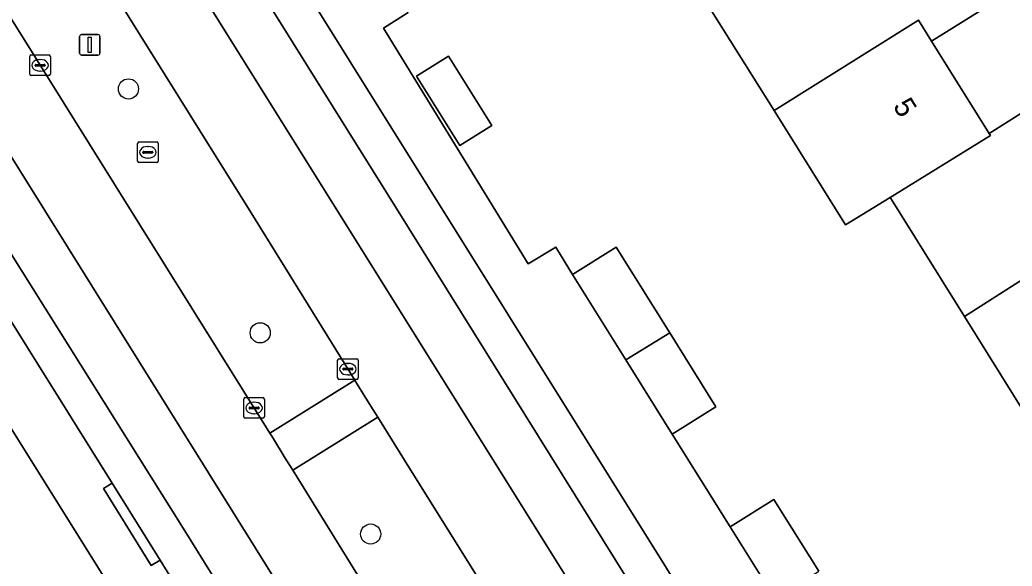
# Model space of a CAD drawing. Extents: x 158455 to 159797, y 387218 to 388672.
# Drawn here: x 158840.05 to 158888.19, y 387898.22 to 387924.71 of the extents above; entities that cross this region are included whole.
import ezdxf

# ---------------------------------------------------------------- set-up
doc = ezdxf.new("R2010")
doc.units = 0
for name, color, linetype in [('IMGEO_Berm_groen', 7, 'Continuous'), ('IMGEO_Boom', 7, 'Continuous'), ('IMGEO_Erf', 7, 'Continuous'), ('IMGEO_Kolk', 7, 'Continuous'), ('IMGEO_Lichtmast', 7, 'Continuous'), ('IMGEO_Pand', 7, 'Continuous'), ('IMGEO_Pand_nummerreeks', 7, 'Continuous'), ('IMGEO_Parkeervlak_open', 7, 'Continuous'), ('IMGEO_Rijbaan_lokaal_gesloten', 7, 'Continuous'), ('IMGEO_Rioolput', 7, 'Continuous'), ('IMGEO_Voetpad_open', 7, 'Continuous')]:
    doc.layers.add(name, color=color, linetype=linetype)

msp = doc.modelspace()

# ---------------------------------------------------------------- linework, layer by layer
at = {"layer": 'IMGEO_Berm_groen'}
for points in [[(158816.975, 387970.262), (158811.283, 387979.426), (158807.11, 387976.831), (158812.237, 387968.597), (158824.322, 387949.219), (158837.096, 387928.793), (158852.17, 387904.676), (158856.298, 387907.238), (158851.263, 387915.352), (158842.383, 387929.569)], [(158858.993, 387902.895), (158857.412, 387905.443), (158853.284, 387902.882), (158861.396, 387889.771), (158862.321, 387888.279), (158866.508, 387890.905)]]:
    msp.add_lwpolyline(points, close=True, dxfattribs=at)
at = {"layer": 'IMGEO_Boom'}
for centre in [(158845.315, 387921.36), (158851.709, 387909.538), (158857.066, 387899.781)]:
    msp.add_circle(centre, 0.489, dxfattribs=at)
at = {"layer": 'IMGEO_Erf'}
for points in [[(158854.735, 387880.753), (158793.275, 387978.973), (158792.305, 387978.478), (158790.47, 387981.392), (158753.29, 388041.304)], [(158892.352, 387922.241), (158878.009, 387944.836), (158879.708, 387945.914), (158869.001, 387963.121), (158864.39, 387960.231), (158867.978, 387954.489), (158871.502, 387948.849), (158875.107, 387943.081), (158873.02, 387941.777), (158873.082, 387941.676), (158875.869, 387937.162), (158880.075, 387939.791), (158881.349, 387937.752), (158877.132, 387935.117), (158880.056, 387930.434), (158882.975, 387925.758), (158887.265, 387928.439), (158888.561, 387926.366), (158884.269, 387923.684), (158887.068, 387919.204), (158889.231, 387920.556)], [(158889.404, 387904.673), (158885.87, 387910.33), (158882.412, 387915.865), (158882.265, 387916.1), (158880.098, 387914.769), (158876.634, 387920.312), (158873.089, 387925.984)], [(158858.892, 387925.071), (158857.682, 387924.302), (158864.703, 387912.884), (158866.053, 387913.683), (158866.856, 387912.361), (158868.979, 387913.689), (158871.576, 387909.533), (158873.812, 387905.955), (158871.689, 387904.628), (158874.508, 387900.137), (158876.627, 387901.461), (158878.804, 387897.977)]]:
    msp.add_lwpolyline(points, dxfattribs=at)
msp.add_lwpolyline([(158859.294, 387921.979), (158860.841, 387922.945), (158862.941, 387919.584), (158861.394, 387918.617)], close=True, dxfattribs=at)
at = {"layer": 'IMGEO_Kolk'}
for p, q in [((158840.526, 387922.08), (158840.526, 387922.932)), ((158840.601, 387923.006), (158841.453, 387923.006)), ((158841.014, 387922.786), (158841.039, 387922.786)), ((158841.527, 387922.932), (158841.527, 387922.08)), ((158840.785, 387922.5), (158840.785, 387922.512)), ((158841.223, 387922.463), (158840.825, 387922.463)), ((158840.828, 387922.549), (158841.226, 387922.549)), ((158841.269, 387922.512), (158841.269, 387922.5)), ((158841.453, 387922.006), (158840.601, 387922.006)), ((158841.037, 387922.226), (158841.012, 387922.226)), ((158855.462, 387907.351), (158855.462, 387908.203)), ((158855.537, 387908.277), (158856.389, 387908.277)), ((158855.764, 387907.82), (158856.162, 387907.82)), ((158855.95, 387908.057), (158855.975, 387908.057)), ((158856.463, 387908.203), (158856.463, 387907.351)), ((158855.721, 387907.771), (158855.721, 387907.783)), ((158856.159, 387907.734), (158855.761, 387907.734)), ((158855.973, 387907.497), (158855.948, 387907.497)), ((158856.205, 387907.783), (158856.205, 387907.771)), ((158856.389, 387907.277), (158855.537, 387907.277)), ((158850.984, 387906.394), (158851.836, 387906.394)), ((158850.909, 387905.468), (158850.909, 387906.32)), ((158851.168, 387905.888), (158851.168, 387905.9)), ((158851.211, 387905.937), (158851.609, 387905.937)), ((158851.397, 387906.174), (158851.422, 387906.174)), ((158851.652, 387905.9), (158851.652, 387905.888)), ((158851.91, 387906.32), (158851.91, 387905.468)), ((158851.606, 387905.851), (158851.208, 387905.851)), ((158851.42, 387905.614), (158851.395, 387905.614)), ((158851.836, 387905.394), (158850.984, 387905.394))]:
    msp.add_line(p, q, dxfattribs=at)
for points in [[(158840.526, 387922.08), (158840.526, 387922.932)], [(158840.601, 387923.006), (158841.453, 387923.006)], [(158841.527, 387922.932), (158841.527, 387922.08)], [(158841.453, 387922.006), (158840.601, 387922.006)], [(158855.462, 387907.351), (158855.462, 387908.203)], [(158855.537, 387908.277), (158856.389, 387908.277)], [(158856.463, 387908.203), (158856.463, 387907.351)], [(158856.389, 387907.277), (158855.537, 387907.277)], [(158850.984, 387906.394), (158851.836, 387906.394)], [(158850.909, 387905.468), (158850.909, 387906.32)], [(158851.91, 387906.32), (158851.91, 387905.468)], [(158851.836, 387905.394), (158850.984, 387905.394)]]:
    msp.add_lwpolyline(points, dxfattribs=at)
for centre, radius, start, end in [((158840.603, 387922.93), 0.0765, 91.552, 178.448), ((158840.603, 387922.93), 0.0765, 91.552, 178.448), ((158841.451, 387922.93), 0.0765, 1.552, 88.448), ((158841.451, 387922.93), 0.0765, 1.552, 88.448), ((158840.825, 387922.509), 0.0403, 85.8775, 175.7526), ((158840.822, 387922.499), 0.0366, 178.938, 274.7102), ((158841.226, 387922.506), 0.043, 264.8664, 352.4533), ((158841.23, 387922.511), 0.0386, 1.7309, 96.639), ((158840.603, 387922.082), 0.0765, 181.552, 268.448), ((158840.603, 387922.082), 0.0765, 181.552, 268.448), ((158841.451, 387922.082), 0.0765, 271.552, 358.448), ((158841.451, 387922.082), 0.0765, 271.552, 358.448), ((158855.539, 387908.201), 0.0765, 91.552, 178.448), ((158855.539, 387908.201), 0.0765, 91.552, 178.448), ((158855.761, 387907.78), 0.0403, 85.8775, 175.7526), ((158856.166, 387907.782), 0.0386, 1.7309, 96.639), ((158856.387, 387908.201), 0.0765, 1.552, 88.448), ((158856.387, 387908.201), 0.0765, 1.552, 88.448), ((158855.539, 387907.353), 0.0765, 181.552, 268.448), ((158855.539, 387907.353), 0.0765, 181.552, 268.448), ((158855.758, 387907.77), 0.0366, 178.938, 274.7102), ((158856.162, 387907.777), 0.043, 264.8664, 352.4533), ((158856.387, 387907.353), 0.0765, 271.552, 358.448), ((158856.387, 387907.353), 0.0765, 271.552, 358.448), ((158850.986, 387906.318), 0.0765, 91.552, 178.448), ((158850.986, 387906.318), 0.0765, 91.552, 178.448), ((158851.834, 387906.318), 0.0765, 1.552, 88.448), ((158851.834, 387906.318), 0.0765, 1.552, 88.448), ((158851.208, 387905.897), 0.0403, 85.8775, 175.7526), ((158851.613, 387905.899), 0.0386, 1.7309, 96.639), ((158850.986, 387905.47), 0.0765, 181.552, 268.448), ((158850.986, 387905.47), 0.0765, 181.552, 268.448), ((158851.205, 387905.887), 0.0366, 178.938, 274.7102), ((158851.609, 387905.894), 0.043, 264.8664, 352.4533), ((158851.834, 387905.47), 0.0765, 271.552, 358.448), ((158851.834, 387905.47), 0.0765, 271.552, 358.448)]:
    msp.add_arc(centre, radius, start, end, dxfattribs=at)
for centre, major_axis, ratio, start_param, end_param in [((158841.013, 387922.506), (-0.387, 0.002), 0.722429, 4.712389, 7.853982), ((158841.038, 387922.506), (-0.39, 0.002), 0.717154, 1.570796, 4.712389), ((158855.949, 387907.777), (-0.387, 0.002), 0.722429, 4.712389, 7.853982), ((158855.974, 387907.777), (-0.39, 0.002), 0.717154, 1.570796, 4.712389), ((158851.396, 387905.894), (-0.387, 0.002), 0.722429, 4.712389, 7.853982), ((158851.421, 387905.894), (-0.39, 0.002), 0.717154, 1.570796, 4.712389)]:
    msp.add_ellipse(centre, major_axis=major_axis, ratio=ratio, start_param=start_param, end_param=end_param, dxfattribs=at)
at = {"layer": 'IMGEO_Lichtmast'}
for p, q in [((158842.942, 387923.099), (158842.942, 387923.899)), ((158842.942, 387923.899), (158842.942, 387923.099)), ((158843.042, 387923.999), (158843.832, 387923.999)), ((158843.832, 387923.999), (158843.042, 387923.999)), ((158843.932, 387923.899), (158843.932, 387923.099)), ((158843.932, 387923.099), (158843.932, 387923.899)), ((158843.832, 387922.999), (158843.042, 387922.999)), ((158843.042, 387922.999), (158843.832, 387922.999))]:
    msp.add_line(p, q, dxfattribs=at)
msp.add_lwpolyline([(158843.362, 387923.874), (158843.512, 387923.874), (158843.512, 387923.124), (158843.362, 387923.124), (158843.362, 387923.874)], dxfattribs=at)
for centre, start, end in [((158843.042, 387923.899), 90, 180), ((158843.042, 387923.899), 90, 180), ((158843.832, 387923.899), 0, 90), ((158843.832, 387923.899), 360, 90), ((158843.042, 387923.099), 180, 270), ((158843.042, 387923.099), 180, 270), ((158843.832, 387923.099), 270, 0), ((158843.832, 387923.099), 270, 0)]:
    msp.add_arc(centre, 0.1, start, end, dxfattribs=at)
at = {"layer": 'IMGEO_Pand'}
for points in [[(158876.634, 387920.312), (158883.637, 387924.697), (158884.269, 387923.684), (158888.561, 387926.366), (158887.265, 387928.439), (158882.975, 387925.758), (158880.056, 387930.434), (158873.089, 387925.984)], [(158884.269, 387923.684), (158883.637, 387924.697), (158876.634, 387920.312), (158880.098, 387914.769), (158882.265, 387916.1), (158887.139, 387919.095), (158887.068, 387919.204)], [(158859.294, 387921.979), (158861.394, 387918.617), (158862.941, 387919.584), (158860.841, 387922.945)], [(158889.231, 387920.556), (158887.068, 387919.204), (158887.139, 387919.095), (158882.265, 387916.1), (158882.412, 387915.865), (158885.87, 387910.33), (158892.851, 387914.764)], [(158885.87, 387910.33), (158889.404, 387904.673), (158896.397, 387909.09), (158892.851, 387914.764)], [(158869.443, 387908.222), (158871.576, 387909.533), (158868.979, 387913.689), (158866.856, 387912.361)], [(158869.443, 387908.222), (158871.689, 387904.628), (158873.812, 387905.955), (158871.576, 387909.533)], [(158876.692, 387896.643), (158878.804, 387897.977), (158876.627, 387901.461), (158874.508, 387900.137)]]:
    msp.add_lwpolyline(points, close=True, dxfattribs=at)
at = {"layer": 'IMGEO_Parkeervlak_open'}
for points in [[(158780.136, 388004.918), (158781.104, 388003.382), (158783.303, 388000), (158798.109, 387976.516), (158844.522, 387902.25), (158846.16, 387899.629), (158846.848, 387898.516), (158857.012, 387882.068)], [(158828.388, 387966.155), (158827.473, 387966.317), (158826.242, 387967.003), (158828.405, 387963.308), (158844.256, 387938.083), (158857.71, 387916.557), (158870.764, 387895.592), (158877.715, 387884.504), (158879.01, 387882.568)], [(158879.11, 387885.808), (158829.151, 387965.739)], [(158860.281, 387880.424), (158855.269, 387888.326), (158848.058, 387899.934), (158837.312, 387917.021), (158827.094, 387933.478), (158816.677, 387949.935)]]:
    msp.add_lwpolyline(points, dxfattribs=at)
at = {"layer": 'IMGEO_Rijbaan_lokaal_gesloten'}
msp.add_lwpolyline([(158857.71, 387916.557), (158844.256, 387938.083), (158828.405, 387963.308), (158826.242, 387967.003), (158821.291, 387974.98), (158819.155, 387978.39), (158808.574, 387995.299), (158807.699, 387996.716), (158779.748, 388041.252), (158777.679, 388039.896), (158792.31, 388017.418), (158834.227, 387949.391), (158871.964, 387889.05), (158887.922, 387863.502), (158890.244, 387864.932), (158881.497, 387878.849), (158879.01, 387882.568), (158877.715, 387884.504), (158870.764, 387895.592)], close=True, dxfattribs=at)
for points in [[(158871.964, 387889.05), (158834.227, 387949.391), (158792.31, 388017.418), (158777.679, 388039.896)], [(158774.752, 388037.976), (158786.347, 388019.403), (158787.973, 388016.798), (158798.463, 388000), (158806.797, 387986.65), (158811.283, 387979.426), (158816.975, 387970.262), (158842.383, 387929.569), (158851.263, 387915.352), (158856.298, 387907.238), (158856.412, 387907.055), (158857.076, 387905.984), (158857.412, 387905.443), (158858.993, 387902.895), (158866.508, 387890.905)], [(158853.754, 387895.444), (158836.678, 387922.775), (158822.801, 387944.946), (158810.737, 387964.275), (158802.455, 387977.515), (158793.995, 387991.082), (158785.095, 388005.301), (158780.694, 388012.384), (158779.563, 388013.342), (158778.332, 388014.385), (158774.869, 388017.05)], [(158780.215, 388008.468), (158785.494, 388000), (158789.331, 387993.838), (158793.285, 387987.639), (158797.5, 387980.78), (158806.829, 387965.972), (158816.677, 387949.935), (158827.094, 387933.478), (158837.312, 387917.021), (158848.058, 387899.934), (158855.269, 387888.326), (158860.281, 387880.424), (158864.153, 387874.318), (158873.777, 387859.01), (158875.717, 387855.924), (158877.701, 387857.148), (158853.754, 387895.444)], [(158802.455, 387977.515), (158810.737, 387964.275), (158822.801, 387944.946), (158836.678, 387922.775), (158853.754, 387895.444)], [(158861.396, 387889.771), (158853.284, 387902.882), (158852.923, 387903.465), (158852.297, 387904.473), (158852.17, 387904.676), (158837.096, 387928.793), (158824.322, 387949.219), (158812.237, 387968.597)]]:
    msp.add_lwpolyline(points, dxfattribs=at)
at = {"layer": 'IMGEO_Rioolput'}
for p, q in [((158845.757, 387917.862), (158845.757, 387918.714)), ((158845.832, 387918.788), (158846.684, 387918.788)), ((158846.245, 387918.568), (158846.27, 387918.568)), ((158846.758, 387918.714), (158846.758, 387917.862)), ((158846.016, 387918.282), (158846.016, 387918.294)), ((158846.454, 387918.245), (158846.056, 387918.245)), ((158846.059, 387918.331), (158846.457, 387918.331)), ((158846.268, 387918.008), (158846.243, 387918.008)), ((158846.5, 387918.294), (158846.5, 387918.282)), ((158846.684, 387917.788), (158845.832, 387917.788))]:
    msp.add_line(p, q, dxfattribs=at)
for points in [[(158845.757, 387917.862), (158845.757, 387918.714)], [(158845.832, 387918.788), (158846.684, 387918.788)], [(158846.758, 387918.714), (158846.758, 387917.862)], [(158846.684, 387917.788), (158845.832, 387917.788)]]:
    msp.add_lwpolyline(points, dxfattribs=at)
for centre, radius, start, end in [((158845.834, 387918.712), 0.0765, 91.552, 178.448), ((158845.834, 387918.712), 0.0765, 91.552, 178.448), ((158846.682, 387918.712), 0.0765, 1.552, 88.448), ((158846.682, 387918.712), 0.0765, 1.552, 88.448), ((158846.056, 387918.291), 0.0403, 85.8775, 175.7526), ((158846.053, 387918.281), 0.0366, 178.938, 274.7102), ((158846.457, 387918.288), 0.043, 264.8664, 352.4533), ((158846.461, 387918.293), 0.0386, 1.7309, 96.639), ((158845.834, 387917.864), 0.0765, 181.552, 268.448), ((158845.834, 387917.864), 0.0765, 181.552, 268.448), ((158846.682, 387917.864), 0.0765, 271.552, 358.448), ((158846.682, 387917.864), 0.0765, 271.552, 358.448)]:
    msp.add_arc(centre, radius, start, end, dxfattribs=at)
for centre, major_axis, ratio, start_param, end_param in [((158846.244, 387918.288), (-0.387, 0.002), 0.722429, 4.712389, 7.853982), ((158846.269, 387918.288), (-0.39, 0.002), 0.717154, 1.570796, 4.712389)]:
    msp.add_ellipse(centre, major_axis=major_axis, ratio=ratio, start_param=start_param, end_param=end_param, dxfattribs=at)
at = {"layer": 'IMGEO_Voetpad_open'}
for points in [[(158750.225, 388044.567), (158751.855, 388042.396), (158752.718, 388041.901), (158753.29, 388041.304), (158790.47, 387981.392), (158792.305, 387978.478), (158793.275, 387978.973), (158854.735, 387880.753), (158857.012, 387882.068), (158846.848, 387898.516)], [(158846.848, 387898.516), (158846.424, 387898.252), (158844.098, 387901.986), (158844.522, 387902.25), (158798.109, 387976.516), (158783.303, 388000), (158781.104, 388003.382), (158780.136, 388004.918)], [(158876.692, 387896.643), (158874.508, 387900.137), (158871.689, 387904.628), (158869.443, 387908.222), (158866.856, 387912.361), (158866.053, 387913.683), (158864.703, 387912.884), (158857.682, 387924.302), (158858.892, 387925.071), (158857.988, 387926.56), (158855.389, 387930.719), (158853.175, 387934.262), (158850.342, 387938.765), (158848.346, 387941.959), (158846.058, 387945.62), (158844.659, 387947.867), (158843.316, 387949.991), (158842.141, 387949.248), (158835.07, 387960.815), (158831.334, 387966.514)], [(158829.151, 387965.739), (158879.11, 387885.808)]]:
    msp.add_lwpolyline(points, dxfattribs=at)
for points in [[(158857.412, 387905.443), (158857.076, 387905.984), (158856.412, 387907.055), (158856.298, 387907.238), (158852.17, 387904.676), (158852.297, 387904.473), (158852.923, 387903.465), (158853.284, 387902.882)], [(158846.848, 387898.516), (158846.16, 387899.629), (158844.522, 387902.25), (158844.098, 387901.986), (158846.424, 387898.252)]]:
    msp.add_lwpolyline(points, close=True, dxfattribs=at)

# ---------------------------------------------------------------- texts
at = {"layer": 'IMGEO_Pand_nummerreeks'}
msp.add_text('5', height=1, rotation=301.8963, dxfattribs=at).set_placement((158882.382, 387920.526))

doc.saveas('drawing.dxf')
